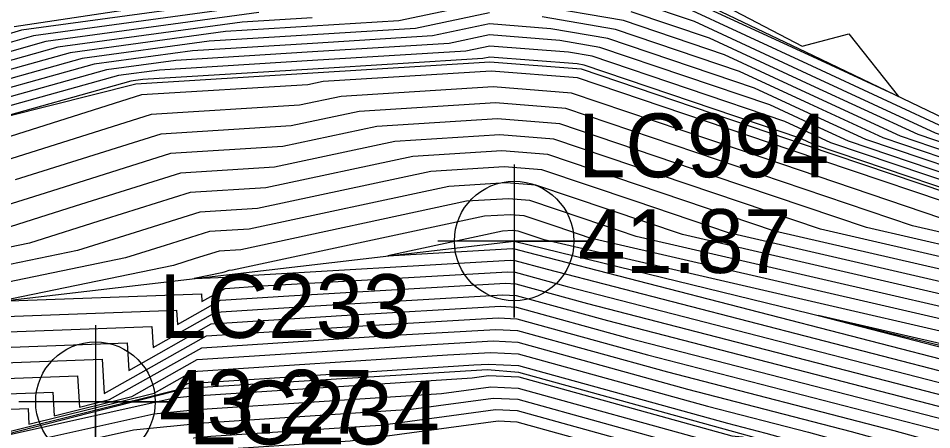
# Model space of a CAD drawing. Extents: x 2188792 to 2191981, y 386090 to 389710.
# Drawn here: x 2190238.64 to 2190274.46, y 387937.82 to 387953.95 of the extents above; entities that cross this region are included whole.
import ezdxf

# ---------------------------------------------------------------- set-up
doc = ezdxf.new("R2010")
doc.units = 0
for name, color, linetype in [('DTM Contours Major', 7, 'Continuous'), ('DTM Contours Minor', 7, 'Continuous'), ('Exist DTM Breakline Underwater', 7, 'Continuous'), ('Exist DTM Breakline Underwater Cogo Elevation', 7, 'Continuous'), ('Exist DTM Breakline Underwater Cogo Number', 7, 'Continuous'), ('Exist DTM Breakline Underwater Cogo Point CELL', 7, 'Continuous'), ('Exist DTM Regular Point Underwater CELL', 7, 'Continuous'), ('Exist DTM Regular Point Underwater Cogo Elevation', 7, 'Continuous'), ('Exist DTM Regular Point Underwater Cogo Number', 7, 'Continuous'), ('PH Exist DTM Breakline', 7, 'Continuous')]:
    doc.layers.add(name, color=color, linetype=linetype)

msp = doc.modelspace()

# ---------------------------------------------------------------- linework, layer by layer
at = {"layer": 'DTM Contours Major'}
for points in [[(2190263.749, 387955.802), (2190269.378, 387952.856), (2190271.209, 387953.341), (2190273.157, 387950.879), (2190269.799, 387952.432), (2190263.971, 387955.127)], [(2190249.37, 387954.932), (2190238.761, 387953.476), (2190238.236, 387953.33)], [(2190257.114, 387954.163), (2190254.219, 387953.55), (2190250.169, 387953.3), (2190246.119, 387953.049), (2190241.141, 387952.366), (2190236.279, 387951.015)], [(2190296.806, 387942.025), (2190290.824, 387943.288), (2190286.912, 387944.031), (2190286.779, 387944.059), (2190285.018, 387944.796), (2190284.082, 387944.542), (2190279.404, 387946.124), (2190277.186, 387947.693), (2190272.555, 387949.259), (2190269.659, 387950.598), (2190266.924, 387951.863), (2190262.059, 387953.508), (2190259.177, 387954.001)], [(2190301.977, 387940.054), (2190294.751, 387941.442), (2190294.644, 387941.465), (2190293.688, 387941.646), (2190287.197, 387942.771), (2190278.79, 387945.614), (2190277.32, 387945.952), (2190268.945, 387948.783), (2190260.569, 387951.615), (2190257.176, 387951.881), (2190250.593, 387951.473), (2190249.995, 387951.346), (2190243.465, 387950.942), (2190236.16, 387948.641)], [(2190296.31, 387939.159), (2190291.492, 387939.994), (2190287.209, 387940.737), (2190282.457, 387942.343), (2190268.291, 387945.606), (2190263.847, 387947.108), (2190259.403, 387948.61), (2190257.602, 387948.752), (2190254.109, 387948.536), (2190248.35, 387947.302), (2190245.373, 387947.118), (2190242.043, 387946.069), (2190239.074, 387945.134), (2190217.532, 387940.686)], [(2190307.902, 387934.06), (2190289.325, 387938.338), (2190288.211, 387938.53), (2190287.222, 387938.702), (2190286.123, 387939.073), (2190259.261, 387945.26), (2190258.749, 387945.433), (2190258.236, 387945.606), (2190258.028, 387945.623), (2190257.625, 387945.598), (2190253.132, 387944.635), (2190258.022, 387944.92), (2190258.095, 387944.916), (2190258.596, 387944.777), (2190284.707, 387938.038), (2190285.783, 387937.74), (2190286.858, 387937.442), (2190287.853, 387937.186), (2190288.975, 387936.898), (2190307.441, 387932.119)], [(2190218.033, 387940.301), (2190242.904, 387941.223), (2190242.967, 387940.145), (2190246.204, 387941.964), (2190251.317, 387942.295), (2190257.549, 387942.657), (2190258.176, 387942.629), (2190262.525, 387941.425), (2190276.328, 387937.862), (2190280.985, 387936.572), (2190285.635, 387935.284), (2190289.943, 387934.178), (2190294.797, 387932.931), (2190303.298, 387930.731)], [(2190238.066, 387937.699), (2190244.835, 387939.381), (2190245.287, 387939.634), (2190256.503, 387940.362), (2190257.075, 387940.395), (2190258.258, 387940.342), (2190266.454, 387938.072), (2190267.948, 387937.686), (2190276.187, 387935.404), (2190284.412, 387933.127), (2190291.399, 387931.332), (2190292.012, 387931.191), (2190299.251, 387929.525)], [(2190238.216, 387935.813), (2190241.557, 387936.557), (2190246.459, 387937.043), (2190251.646, 387937.383), (2190257.451, 387938.168), (2190258.187, 387938.134), (2190263.377, 387936.697), (2190267.902, 387936.233), (2190273.246, 387934.752), (2190275.84, 387934.184), (2190281.058, 387932.737), (2190283.721, 387932.162), (2190287.897, 387931.185), (2190292.093, 387930.219), (2190295.764, 387929.375), (2190300.714, 387928.213)]]:
    msp.add_lwpolyline(points, dxfattribs=at)
at = {"layer": 'DTM Contours Minor'}
for points in [[(2190289.984, 387964.453), (2190307.544, 387951.689), (2190305.548, 387941.157), (2190299.309, 387942.131), (2190298.039, 387942.375), (2190288.532, 387944.381), (2190286.719, 387944.726), (2190286.496, 387944.773), (2190283.54, 387946.011), (2190281.969, 387945.584), (2190280.109, 387946.213), (2190276.386, 387948.848), (2190274.604, 387949.45), (2190269.743, 387951.698), (2190265.152, 387953.822), (2190262.977, 387954.557)], [(2190317.811, 387962.097), (2190311.335, 387940.334), (2190306.803, 387940.493), (2190305.23, 387940.791), (2190299.976, 387941.611), (2190297.217, 387942.142), (2190290.06, 387943.652), (2190286.847, 387944.263), (2190286.685, 387944.297), (2190284.525, 387945.201), (2190283.377, 387944.89), (2190279.639, 387946.154), (2190276.92, 387948.078), (2190273.238, 387949.323), (2190269.687, 387950.965), (2190266.333, 387952.516), (2190262.365, 387953.858), (2190258.831, 387954.462)], [(2190312.704, 387957.031), (2190311.533, 387950.852), (2190308.517, 387940.717), (2190306.406, 387940.791), (2190305.674, 387940.93), (2190299.643, 387941.871), (2190297.628, 387942.258), (2190289.296, 387944.017), (2190286.783, 387944.494), (2190286.59, 387944.535), (2190284.032, 387945.606), (2190282.673, 387945.237), (2190279.874, 387946.183), (2190276.653, 387948.463), (2190273.921, 387949.387), (2190269.715, 387951.332), (2190265.743, 387953.169), (2190262.671, 387954.207)], [(2190288.421, 387957.233), (2190294.87, 387951.807), (2190302.384, 387946.346), (2190301.558, 387941.987), (2190298.976, 387942.39), (2190298.45, 387942.491), (2190287.768, 387944.746), (2190286.655, 387944.958), (2190286.402, 387945.011), (2190283.047, 387946.415), (2190281.265, 387945.932), (2190280.344, 387946.243), (2190276.12, 387949.232), (2190275.287, 387949.514), (2190269.771, 387952.065), (2190264.561, 387954.475)], [(2190257.111, 387954.597), (2190253.561, 387953.846), (2190250.165, 387953.636), (2190246.769, 387953.426), (2190240.665, 387952.588), (2190236.67, 387951.478)], [(2190248.72, 387954.556), (2190239.237, 387953.254), (2190237.845, 387952.867)], [(2190248.07, 387954.179), (2190239.713, 387953.032), (2190237.453, 387952.404)], [(2190296.395, 387941.908), (2190291.588, 387942.923), (2190286.976, 387943.799), (2190286.873, 387943.821), (2190285.51, 387944.392), (2190284.786, 387944.195), (2190279.169, 387946.094), (2190277.453, 387947.309), (2190271.871, 387949.195), (2190269.631, 387950.232), (2190267.514, 387951.211), (2190261.752, 387953.158), (2190259.522, 387953.54), (2190257.117, 387953.728), (2190254.876, 387953.255), (2190250.173, 387952.964), (2190245.469, 387952.673), (2190241.616, 387952.144), (2190235.887, 387950.552)], [(2190250.161, 387953.972), (2190247.42, 387953.802), (2190240.189, 387952.81), (2190237.062, 387951.941)], [(2190295.984, 387941.792), (2190292.352, 387942.559), (2190287.04, 387943.568), (2190286.967, 387943.583), (2190286.003, 387943.987), (2190285.49, 387943.848), (2190278.934, 387946.064), (2190277.72, 387946.924), (2190271.188, 387949.132), (2190269.603, 387949.865), (2190268.105, 387950.558), (2190261.446, 387952.809), (2190259.868, 387953.079), (2190257.12, 387953.294), (2190255.534, 387952.959), (2190250.176, 387952.627), (2190244.818, 387952.296), (2190242.092, 387951.922), (2190235.496, 387950.09)], [(2190301.31, 387940.573), (2190295.573, 387941.675), (2190293.116, 387942.194), (2190287.104, 387943.336), (2190287.062, 387943.345), (2190286.495, 387943.582), (2190286.195, 387943.501), (2190278.699, 387946.034), (2190277.986, 387946.539), (2190270.505, 387949.068), (2190269.575, 387949.498), (2190268.696, 387949.905), (2190261.14, 387952.459), (2190260.214, 387952.618), (2190257.123, 387952.86), (2190256.192, 387952.663), (2190250.18, 387952.291), (2190244.168, 387951.919), (2190242.568, 387951.7), (2190235.104, 387949.627)], [(2190301.644, 387940.313), (2190295.162, 387941.559), (2190293.88, 387941.829), (2190287.168, 387943.105), (2190287.156, 387943.107), (2190286.988, 387943.177), (2190286.899, 387943.153), (2190278.464, 387946.005), (2190278.253, 387946.154), (2190269.822, 387949.004), (2190269.547, 387949.132), (2190269.286, 387949.252), (2190260.834, 387952.11), (2190260.559, 387952.157), (2190257.126, 387952.426), (2190256.85, 387952.367), (2190250.184, 387951.955), (2190243.518, 387951.543), (2190243.044, 387951.478), (2190237.242, 387949.866)], [(2190301.898, 387939.817), (2190294.117, 387941.166), (2190287.199, 387942.365), (2190279.523, 387944.96), (2190275.514, 387945.883), (2190267.925, 387948.448), (2190260.336, 387951.014), (2190257.262, 387951.255), (2190251.296, 387950.886), (2190249.666, 387950.537), (2190243.847, 387950.177), (2190237.337, 387948.126)], [(2190300.501, 387939.653), (2190293.461, 387940.873), (2190287.202, 387941.958), (2190280.256, 387944.305), (2190273.708, 387945.814), (2190266.905, 387948.113), (2190260.103, 387950.413), (2190257.347, 387950.629), (2190251.999, 387950.298), (2190249.337, 387949.728), (2190244.228, 387949.412), (2190238.513, 387947.612)], [(2190299.104, 387939.488), (2190292.805, 387940.58), (2190287.204, 387941.551), (2190280.99, 387943.651), (2190271.902, 387945.744), (2190265.886, 387947.778), (2190259.869, 387949.812), (2190257.432, 387950.003), (2190252.703, 387949.711), (2190249.008, 387948.92), (2190244.61, 387948.648), (2190239.69, 387947.098), (2190235.303, 387945.716)], [(2190297.707, 387939.324), (2190292.149, 387940.287), (2190287.207, 387941.144), (2190281.723, 387942.997), (2190270.096, 387945.675), (2190264.866, 387947.443), (2190259.636, 387949.211), (2190257.517, 387949.377), (2190253.406, 387949.123), (2190248.679, 387948.111), (2190244.992, 387947.883), (2190240.867, 387946.584), (2190237.189, 387945.425)], [(2190283.19, 387941.689), (2190266.485, 387945.537), (2190262.827, 387946.773), (2190259.169, 387948.01), (2190257.688, 387948.126), (2190254.812, 387947.948), (2190248.021, 387946.494), (2190245.755, 387946.354), (2190243.22, 387945.555), (2190240.959, 387944.843), (2190222.749, 387941.082), (2190243.875, 387941.865), (2190243.923, 387941.045), (2190246.387, 387942.429), (2190250.279, 387942.682), (2190257.644, 387943.11), (2190258.16, 387943.087), (2190261.739, 387942.095), (2190278.004, 387937.897)], [(2190283.923, 387941.035), (2190264.679, 387945.467), (2190261.808, 387946.438), (2190258.936, 387947.409), (2190257.773, 387947.5), (2190255.516, 387947.36), (2190247.692, 387945.685), (2190246.136, 387945.589), (2190244.396, 387945.041), (2190242.845, 387944.552), (2190230.345, 387941.971), (2190244.846, 387942.508), (2190244.879, 387941.945), (2190246.57, 387942.895), (2190249.242, 387943.069), (2190257.738, 387943.562), (2190258.144, 387943.544), (2190260.954, 387942.766), (2190279.68, 387937.932)], [(2190284.657, 387940.381), (2190262.873, 387945.398), (2190260.788, 387946.103), (2190258.703, 387946.808), (2190257.858, 387946.874), (2190256.219, 387946.773), (2190247.363, 387944.877), (2190246.518, 387944.824), (2190245.573, 387944.527), (2190244.73, 387944.261), (2190237.94, 387942.859), (2190245.817, 387943.151), (2190245.835, 387942.845), (2190246.754, 387943.361), (2190248.205, 387943.455), (2190257.833, 387944.015), (2190258.127, 387944.001), (2190260.168, 387943.436), (2190281.355, 387937.967)], [(2190285.39, 387939.727), (2190261.067, 387945.329), (2190259.768, 387945.768), (2190258.469, 387946.207), (2190257.943, 387946.248), (2190256.922, 387946.185), (2190247.034, 387944.068), (2190246.9, 387944.06), (2190246.749, 387944.012), (2190246.615, 387943.97), (2190245.536, 387943.747), (2190246.788, 387943.794), (2190246.791, 387943.745), (2190246.937, 387943.827), (2190247.168, 387943.842), (2190257.928, 387944.467), (2190258.111, 387944.459), (2190259.382, 387944.107), (2190283.031, 387938.003)], [(2190308.516, 387933.432), (2190287.928, 387938.173), (2190287.555, 387938.238), (2190287.224, 387938.295), (2190286.857, 387938.419), (2190270.007, 387942.3), (2190286.383, 387938.073), (2190286.743, 387937.973), (2190287.102, 387937.874), (2190287.435, 387937.788), (2190287.811, 387937.692), (2190308.27, 387932.397)], [(2190221.202, 387939.812), (2190241.932, 387940.58), (2190242.011, 387939.245), (2190246.02, 387941.498), (2190252.354, 387941.909), (2190257.454, 387942.205), (2190258.192, 387942.172), (2190263.311, 387940.754), (2190274.652, 387937.827), (2190280.026, 387936.339), (2190285.39, 387934.853), (2190290.361, 387933.576), (2190295.961, 387932.138)], [(2190224.371, 387939.322), (2190240.961, 387939.937), (2190241.034, 387938.704), (2190242.218, 387938.998), (2190245.837, 387941.032), (2190253.391, 387941.522), (2190257.359, 387941.752), (2190258.209, 387941.714), (2190264.097, 387940.083), (2190272.976, 387937.792), (2190279.066, 387936.105), (2190285.146, 387934.421), (2190290.779, 387932.974), (2190297.126, 387931.345)], [(2190227.54, 387938.833), (2190239.99, 387939.294), (2190240.045, 387938.369), (2190243.09, 387939.126), (2190245.653, 387940.566), (2190254.428, 387941.135), (2190257.265, 387941.3), (2190258.225, 387941.257), (2190264.882, 387939.413), (2190271.3, 387937.756), (2190278.106, 387935.871), (2190284.901, 387933.99), (2190291.197, 387932.373), (2190298.29, 387930.551)], [(2190230.71, 387938.344), (2190239.019, 387938.652), (2190239.055, 387938.034), (2190243.963, 387939.253), (2190245.47, 387940.1), (2190255.465, 387940.749), (2190257.17, 387940.848), (2190258.241, 387940.8), (2190265.668, 387938.742), (2190269.624, 387937.721), (2190277.147, 387935.638), (2190284.657, 387933.558), (2190291.615, 387931.771), (2190299.454, 387929.758)], [(2190237.167, 387937.387), (2190244.751, 387939.075), (2190245.365, 387939.136), (2190256.436, 387939.86), (2190257.074, 387939.947), (2190258.26, 387939.892), (2190266.613, 387937.578), (2190267.018, 387937.537), (2190275.39, 387935.216), (2190275.616, 387935.166), (2190283.986, 387932.846), (2190284.213, 387932.797), (2190284.569, 387932.714), (2190292.028, 387930.997), (2190298.554, 387929.495)], [(2190237.355, 387936.977), (2190243.953, 387938.445), (2190245.638, 387938.613), (2190255.238, 387939.241), (2190257.168, 387939.502), (2190258.242, 387939.453), (2190265.804, 387937.358), (2190267.239, 387937.211), (2190274.854, 387935.1), (2190275.672, 387934.921), (2190283.254, 387932.819), (2190284.09, 387932.638), (2190285.401, 387932.331), (2190292.044, 387930.803), (2190297.856, 387929.465)], [(2190237.642, 387936.589), (2190243.154, 387937.816), (2190245.912, 387938.09), (2190254.041, 387938.622), (2190257.262, 387939.057), (2190258.224, 387939.013), (2190264.995, 387937.137), (2190267.46, 387936.885), (2190274.318, 387934.984), (2190275.728, 387934.675), (2190282.522, 387932.791), (2190283.967, 387932.479), (2190286.233, 387931.949), (2190292.061, 387930.608), (2190297.159, 387929.435)], [(2190237.929, 387936.201), (2190242.356, 387937.186), (2190246.185, 387937.566), (2190252.843, 387938.002), (2190257.356, 387938.613), (2190258.206, 387938.574), (2190264.186, 387936.917), (2190267.681, 387936.559), (2190273.782, 387934.868), (2190275.784, 387934.429), (2190281.79, 387932.764), (2190283.844, 387932.321), (2190287.065, 387931.567), (2190292.077, 387930.414), (2190296.461, 387929.405)]]:
    msp.add_lwpolyline(points, dxfattribs=at)
at = {"layer": 'Exist DTM Breakline Underwater'}
msp.add_lwpolyline([(2190165.897, 387918.407), (2190195.341, 387931.833), (2190217.185, 387940.432), (2190258.084, 387945.215), (2190309.218, 387932.714), (2190343.089, 387929.481), (2190375.21, 387918.126)], dxfattribs=at)
at = {"layer": 'Exist DTM Breakline Underwater Cogo Point CELL'}
msp.add_lwpolyline([(2190258.084, 387948.215), (2190258.084, 387942.215), (2190258.084, 387945.215), (2190261.084, 387945.215), (2190255.084, 387945.215)], dxfattribs=at)
msp.add_circle((2190258.084, 387945.215), 2.344, dxfattribs=at)
at = {"layer": 'Exist DTM Regular Point Underwater CELL'}
msp.add_lwpolyline([(2190241.663, 387941.917), (2190241.663, 387935.917), (2190241.663, 387938.917), (2190244.663, 387938.917), (2190238.663, 387938.917)], dxfattribs=at)
msp.add_circle((2190241.663, 387938.917), 2.344, dxfattribs=at)
at = {"layer": 'PH Exist DTM Breakline'}
for points in [[(2190257.096, 387956.777), (2190250.145, 387955.381), (2190238.473, 387953.61)], [(2190257.096, 387956.777), (2190263.72, 387955.404), (2190269.803, 387952.487), (2190275.886, 387949.57), (2190282.591, 387946.791), (2190286.25, 387945.395)], [(2190234.78, 387949.244), (2190243.244, 387951.384), (2190250.186, 387951.814), (2190257.127, 387952.243), (2190260.705, 387951.962), (2190269.535, 387948.977), (2190278.365, 387945.992), (2190287.195, 387943.007), (2190294.713, 387941.432), (2190302.231, 387939.856), (2190309.749, 387938.281), (2190317.267, 387936.705), (2190326.78, 387935.305), (2190336.71, 387934.843), (2190346.64, 387934.381), (2190356.286, 387933.932), (2190365.932, 387933.483), (2190375.577, 387933.034)], [(2190372.056, 387914.387), (2190363.601, 387916.471), (2190355.147, 387918.556), (2190346.692, 387920.64), (2190338.238, 387922.725), (2190325.881, 387924.34), (2190315.268, 387926.239), (2190307.516, 387927.893), (2190299.763, 387929.547), (2190292.011, 387931.202), (2190284.259, 387932.856), (2190275.595, 387935.26), (2190266.931, 387937.665), (2190258.267, 387940.069), (2190257.027, 387940.166), (2190245.208, 387939.435), (2190237.07, 387937.362)]]:
    msp.add_lwpolyline(points, dxfattribs=at)

# ---------------------------------------------------------------- texts
at = {"layer": 'Exist DTM Breakline Underwater Cogo Elevation'}
msp.add_text('41.87', height=2.5, dxfattribs=at).set_placement((2190260.584, 387943.965))
at = {"layer": 'Exist DTM Breakline Underwater Cogo Number'}
msp.add_text('LC994', height=2.5, dxfattribs=at).set_placement((2190260.584, 387947.715))
at = {"layer": 'Exist DTM Regular Point Underwater Cogo Elevation'}
msp.add_text('43.27', height=2.5, dxfattribs=at).set_placement((2190244.163, 387937.667))
at = {"layer": 'Exist DTM Regular Point Underwater Cogo Number'}
for s, p in [('LC233', (2190244.163, 387941.417)), ('LC234', (2190245.323, 387937.242))]:
    msp.add_text(s, height=2.5, dxfattribs=at).set_placement(p)

doc.saveas('drawing.dxf')
